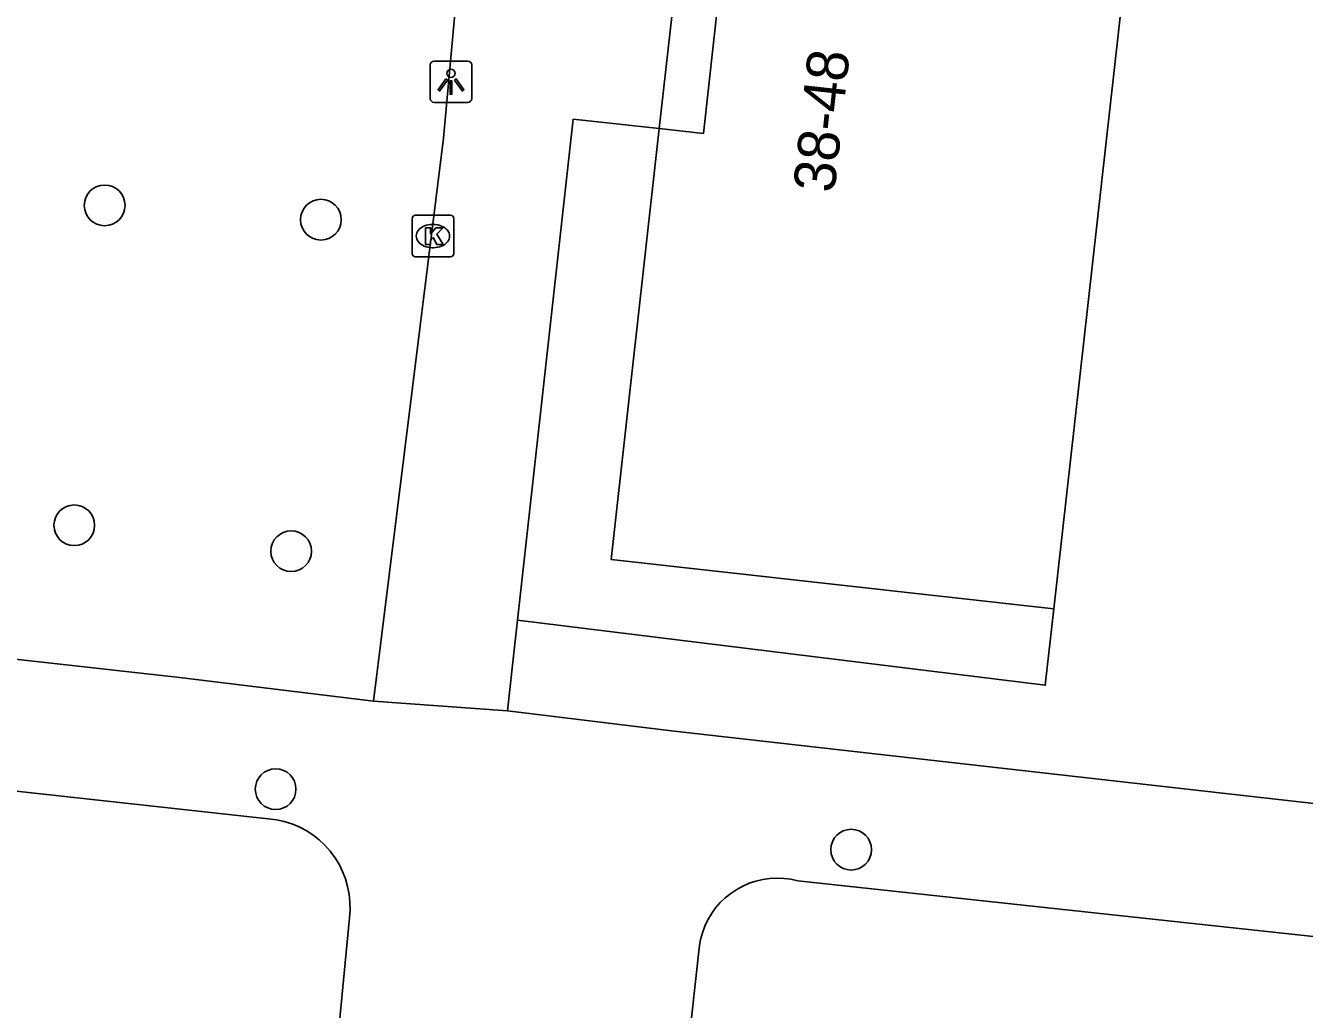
# Model space of a CAD drawing. Extents: x 161928 to 163055, y 386475 to 387428.
# Drawn here: x 162337.26 to 162367.98, y 386658.51 to 386682.17 of the extents above; entities that cross this region are included whole.
import ezdxf

# ---------------------------------------------------------------- set-up
doc = ezdxf.new("R2010")
doc.units = 0
for name, color, linetype in [('IMGEO_Boom', 7, 'Continuous'), ('IMGEO_Grasland_overig', 7, 'Continuous'), ('IMGEO_Kolk', 7, 'Continuous'), ('IMGEO_Lichtpunt', 7, 'Continuous'), ('IMGEO_Pand', 7, 'Continuous'), ('IMGEO_Pand_nummerreeks', 7, 'Continuous'), ('IMGEO_Voetpad_open', 7, 'Continuous')]:
    doc.layers.add(name, color=color, linetype=linetype)

msp = doc.modelspace()

# ---------------------------------------------------------------- linework, layer by layer
at = {"layer": 'IMGEO_Boom'}
for centre in [(162339.158, 386677.844), (162344.354, 386677.5), (162338.428, 386670.153), (162343.639, 386669.529), (162343.266, 386663.81), (162357.093, 386662.355)]:
    msp.add_circle(centre, 0.489, dxfattribs=at)
at = {"layer": 'IMGEO_Grasland_overig'}
msp.add_lwpolyline([(162361.964, 386668.144), (162361.755, 386666.309), (162349.074, 386667.871)], dxfattribs=at)
at = {"layer": 'IMGEO_Kolk'}
for p, q in [((162346.544, 386676.68), (162346.544, 386677.532)), ((162346.619, 386677.606), (162347.471, 386677.606)), ((162347.545, 386677.532), (162347.545, 386676.68)), ((162347.032, 386677.386), (162347.057, 386677.386)), ((162347.471, 386676.606), (162346.619, 386676.606)), ((162347.055, 386676.826), (162347.03, 386676.826))]:
    msp.add_line(p, q, dxfattribs=at)
for points in [[(162346.544, 386676.68), (162346.544, 386677.532)], [(162346.619, 386677.606), (162347.471, 386677.606)], [(162347.545, 386677.532), (162347.545, 386676.68)], [(162346.865, 386677.306), (162346.988, 386677.306), (162346.988, 386677.155), (162347.118, 386677.306), (162347.282, 386677.306), (162347.136, 386677.155), (162347.289, 386676.906), (162347.137, 386676.906), (162347.052, 386677.07), (162346.988, 386677.003), (162346.988, 386676.906), (162346.865, 386676.906), (162346.865, 386677.306)], [(162347.471, 386676.606), (162346.619, 386676.606)]]:
    msp.add_lwpolyline(points, dxfattribs=at)
for centre, start, end in [((162346.621, 386677.53), 91.552, 178.448), ((162346.621, 386677.53), 91.552, 178.448), ((162347.469, 386677.53), 1.552, 88.448), ((162347.469, 386677.53), 1.552, 88.448), ((162346.621, 386676.682), 181.552, 268.448), ((162346.621, 386676.682), 181.552, 268.448), ((162347.469, 386676.682), 271.552, 358.448), ((162347.469, 386676.682), 271.552, 358.448)]:
    msp.add_arc(centre, 0.0765, start, end, dxfattribs=at)
for centre, major_axis, ratio, start_param, end_param in [((162347.031, 386677.106), (-0.387, 0.002), 0.722429, 4.712389, 7.853982), ((162347.056, 386677.106), (-0.39, 0.002), 0.717154, 1.570796, 4.712389)]:
    msp.add_ellipse(centre, major_axis=major_axis, ratio=ratio, start_param=start_param, end_param=end_param, dxfattribs=at)
at = {"layer": 'IMGEO_Lichtpunt'}
for p, q in [((162346.98, 386681.219), (162346.98, 386680.412)), ((162346.98, 386681.219), (162346.98, 386680.412)), ((162347.882, 386681.314), (162347.074, 386681.314)), ((162347.882, 386681.314), (162347.074, 386681.314)), ((162347.976, 386680.412), (162347.976, 386681.219)), ((162347.976, 386680.412), (162347.976, 386681.219)), ((162347.074, 386680.318), (162347.882, 386680.318)), ((162347.074, 386680.318), (162347.882, 386680.318))]:
    msp.add_line(p, q, dxfattribs=at)
for points in [[(162347.354, 386680.883), (162347.393, 386680.855), (162347.205, 386680.593), (162347.167, 386680.62), (162347.354, 386680.883)], [(162347.566, 386680.855), (162347.604, 386680.882), (162347.791, 386680.62), (162347.752, 386680.592), (162347.566, 386680.855)], [(162347.456, 386680.835), (162347.503, 386680.835), (162347.503, 386680.513), (162347.456, 386680.513), (162347.456, 386680.835)]]:
    msp.add_lwpolyline(points, dxfattribs=at)
msp.add_circle((162347.479, 386681.017), 0.0994, dxfattribs=at)
for centre, start, end in [((162347.074, 386681.219), 90, 180), ((162347.074, 386681.219), 90, 180), ((162347.882, 386681.219), 0, 90), ((162347.882, 386681.219), 0, 90), ((162347.074, 386680.412), 180, 270), ((162347.074, 386680.412), 180, 270), ((162347.882, 386680.412), 270, 0), ((162347.882, 386680.412), 270, 360)]:
    msp.add_arc(centre, 0.0946, start, end, dxfattribs=at)
at = {"layer": 'IMGEO_Pand'}
for points in [[(162363.932, 386685.744), (162361.964, 386668.144)], [(162352.849, 386682.963), (162353.907, 386682.848), (162353.549, 386679.572), (162352.484, 386679.688)], [(162352.484, 386679.688), (162351.329, 386669.328), (162361.964, 386668.144)]]:
    msp.add_lwpolyline(points, dxfattribs=at)
at = {"layer": 'IMGEO_Voetpad_open'}
for points in [[(162347.716, 386683.902), (162347.675, 386683.602), (162347.303, 386679.462), (162345.614, 386665.927)], [(162352.484, 386679.688), (162352.849, 386682.963)], [(162349.074, 386667.871), (162350.415, 386679.914), (162352.484, 386679.688)], [(162306.164, 386670.355), (162310.4, 386669.893), (162325.646, 386668.198), (162340.891, 386666.503), (162345.614, 386665.927)], [(162348.84, 386665.689), (162348.962, 386666.865), (162349.074, 386667.871)], [(162345.614, 386665.927), (162348.84, 386665.689)], [(162348.84, 386665.689), (162352.777, 386665.208), (162379.825, 386662.147), (162388.389, 386661.027)], [(162328.058, 386664.745), (162343.087, 386663.098), (162343.098, 386663.097), (162343.287, 386663.073), (162343.473, 386663.032), (162343.655, 386662.975), (162343.831, 386662.902), (162343.999, 386662.813), (162344.159, 386662.709), (162344.31, 386662.592), (162344.449, 386662.462), (162344.575, 386662.32), (162344.689, 386662.167), (162344.789, 386662.004), (162344.873, 386661.834), (162344.942, 386661.656), (162344.995, 386661.473), (162345.032, 386661.286), (162345.051, 386661.096), (162345.054, 386660.906), (162345.039, 386660.716), (162344.737, 386657.55)], [(162353.075, 386656.639), (162353.45, 386660.059), (162353.476, 386660.196), (162353.52, 386660.359), (162353.579, 386660.518), (162353.652, 386660.67), (162353.739, 386660.816), (162353.838, 386660.953), (162353.948, 386661.081), (162354.07, 386661.198), (162354.202, 386661.304), (162354.343, 386661.398), (162354.491, 386661.479), (162354.646, 386661.546), (162354.807, 386661.599), (162354.972, 386661.638), (162355.139, 386661.662), (162355.308, 386661.67), (162355.477, 386661.664), (162355.645, 386661.642), (162355.81, 386661.606), (162377.835, 386659.225)]]:
    msp.add_lwpolyline(points, dxfattribs=at)

# ---------------------------------------------------------------- texts
at = {"layer": 'IMGEO_Pand_nummerreeks'}
msp.add_text('38-48', height=1, rotation=83.7635, dxfattribs=at).set_placement((162356.691, 386678.127))

doc.saveas('drawing.dxf')
